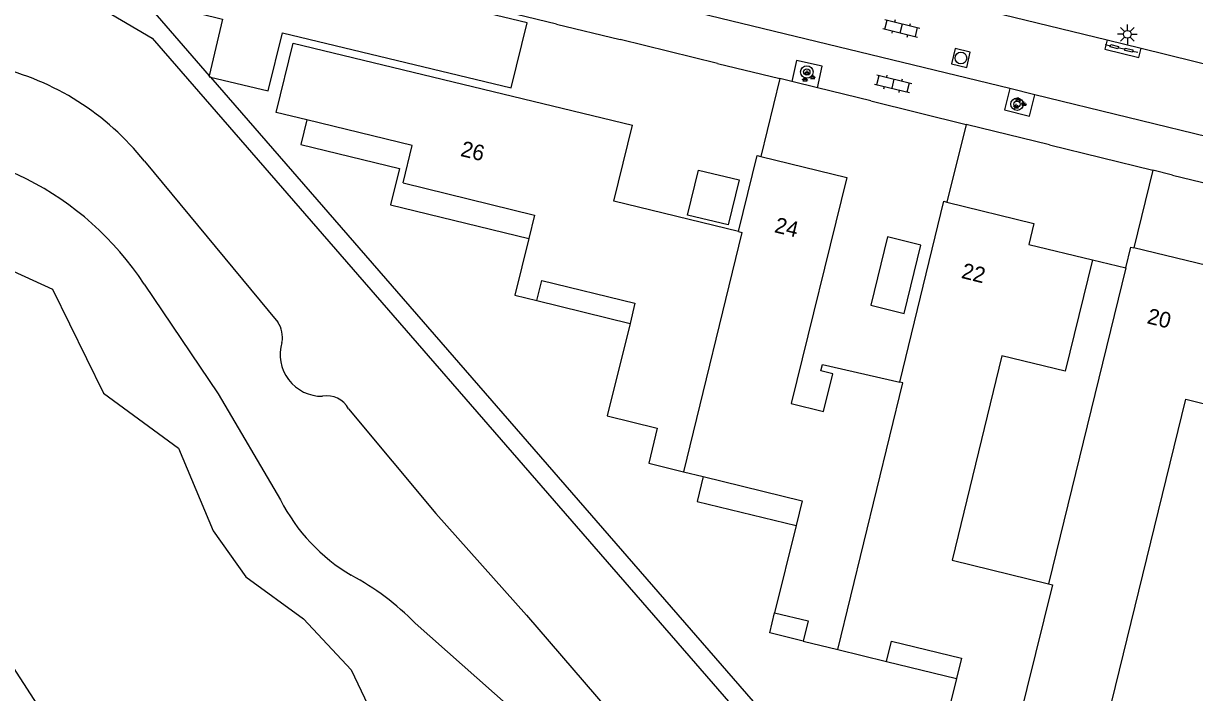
# Model space of a CAD drawing. Extents: x 128999 to 131010, y 395498 to 399007.
# Drawn here: x 129146.2 to 129221.1, y 397581.9 to 397624.8 of the extents above; entities that cross this region are included whole.
import ezdxf

# ---------------------------------------------------------------- set-up
doc = ezdxf.new("R2010")
doc.units = 0
for name, color, linetype in [('gg-afsc-hekwerk', 7, 'Continuous'), ('gg-afsc-muur', 7, 'Continuous'), ('gg-anno-huisnummerreeks BGT', 7, 'Continuous'), ('gg-bbg-gedigitaliseerde bebouwing', 7, 'Continuous'), ('gg-bbg-hoofdgebouw', 7, 'Continuous'), ('gg-bbg-luifel en loopbrug', 7, 'Continuous'), ('gg-bbg-pand onderbouw', 7, 'Continuous'), ('gg-bbg-tussenscheiding', 7, 'Continuous'), ('gg-knt-verharding', 7, 'Continuous'), ('gg-kntw-bovenkant insteek waterloop', 7, 'Continuous'), ('gg-kntw-waterlijn', 7, 'Continuous'), ('gt-grn-afwateringsgoot', 7, 'Continuous'), ('gt-grn-groengrens', 7, 'Continuous'), ('gt-symb-afwateringsgoot', 7, 'Continuous'), ('gt-symb-boom', 7, 'Continuous'), ('gt-symb-groenvak', 7, 'Continuous'), ('gt-symb-klinker verharding', 7, 'Continuous'), ('gt-symb-lichtmast', 7, 'Continuous'), ('gt-symb-rioolschacht', 7, 'Continuous')]:
    doc.layers.add(name, color=color, linetype=linetype)

# ---------------------------------------------------------------- blocks, each defined once
blk = doc.blocks.new('gt0-BOOM')
at = {"layer": 'gt-symb-boom'}
for radius in [0.4, 0.2]:
    blk.add_circle((0, 0), radius, dxfattribs=at)
blk = doc.blocks.new('gt0-GRVAK')
at = {"layer": 'gt-symb-groenvak'}
for p, q in [((-0.11, 0.189), (-0.228, 0.24)), ((-0.182, 0.153), (0.088, 0.153)), ((-0.091, 0.211), (-0.156, 0.322)), ((-0.047, 0.214), (-0.047, 0.393)), ((-0.004, 0.211), (0.061, 0.322)), ((0.015, 0.189), (0.133, 0.24)), ((0.262, -0.052), (0.197, 0.059)), ((0.305, -0.049), (0.305, 0.13)), ((0.349, -0.052), (0.414, 0.059)), ((-0.245, -0.228), (-0.363, -0.177)), ((-0.318, -0.264), (-0.047, -0.264)), ((-0.226, -0.206), (-0.291, -0.095)), ((-0.183, -0.203), (-0.183, -0.024)), ((-0.139, -0.206), (-0.074, -0.095)), ((-0.12, -0.228), (-0.002, -0.177)), ((0.243, -0.074), (0.125, -0.023)), ((0.17, -0.11), (0.441, -0.11)), ((0.368, -0.074), (0.486, -0.023))]:
    blk.add_line(p, q, dxfattribs=at)
blk = doc.blocks.new('gt0-RS')
at = {"layer": 'gt-symb-rioolschacht'}
blk.add_lwpolyline([(-0.5, -0.5), (0.5, -0.5), (0.5, 0.5), (-0.5, 0.5)], close=True, dxfattribs=at)
blk.add_circle((0, 0), 0.375, dxfattribs=at)
blk = doc.blocks.new('gt0-AFWGT_1')
at = {"layer": 'gt-symb-afwateringsgoot'}
for p, q in [((-1.076, 0), (-0.726, 0)), ((-0.225, 0), (0.225, 0)), ((0.725, 0), (1.075, 0))]:
    blk.add_line(p, q, dxfattribs=at)
for points in [[(-0.726, 0.075), (-0.225, 0.075), (-0.225, -0.075), (-0.726, -0.075)], [(0.225, 0.075), (0.725, 0.075), (0.725, -0.075), (0.225, -0.075)]]:
    blk.add_lwpolyline(points, close=True, dxfattribs=at)
blk = doc.blocks.new('gt0-LMAST')
at = {"layer": 'gt-symb-lichtmast'}
for p, q in [((-0.182, 0.173), (-0.447, 0.438)), ((-0.005, 0.246), (-0.005, 0.621)), ((0.172, 0.173), (0.437, 0.438)), ((-0.255, -0.004), (-0.63, -0.004)), ((-0.182, -0.181), (-0.447, -0.446)), ((-0.005, -0.254), (-0.005, -0.629)), ((0.437, -0.446), (0.172, -0.181)), ((0.245, -0.004), (0.62, -0.004))]:
    blk.add_line(p, q, dxfattribs=at)
blk.add_circle((-0.005, -0.004), 0.25, dxfattribs=at)
blk = doc.blocks.new('gt0-KL1')
at = {"layer": 'gt-symb-klinker verharding'}
for p, q in [((-1.15, 0.3), (1.15, 0.3)), ((-1, -0.3), (-1, 0.3)), ((-0.5, 0.3), (-0.5, 0.45)), ((0, -0.3), (0, 0.3)), ((0.5, 0.3), (0.5, 0.45)), ((1, -0.3), (1, 0.3)), ((-1.15, -0.3), (1.15, -0.3)), ((-0.5, -0.45), (-0.5, -0.3)), ((0.5, -0.45), (0.5, -0.3))]:
    blk.add_line(p, q, dxfattribs=at)

msp = doc.modelspace()

# ---------------------------------------------------------------- linework, layer by layer
at = {"layer": 'gg-afsc-hekwerk'}
for p, q in [((129180.331, 397624.706), (129155.428, 397630.8)), ((129190.621, 397622.19), (129184.392, 397623.738)), ((129158.12, 397621.416), (129158.197, 397621.327)), ((129194.605, 397621.237), (129193.387, 397616.246)), ((129195.38, 397621.039), (129194.605, 397621.237)), ((129197.007, 397620.644), (129195.38, 397621.039)), ((129200.434, 397619.8), (129197.007, 397620.644)), ((129206.52, 397618.297), (129205.294, 397613.332)), ((129211.864, 397616.998), (129206.52, 397618.297)), ((129218.457, 397615.378), (129217.245, 397610.411)), ((129219.727, 397615.063), (129218.457, 397615.378))]:
    msp.add_line(p, q, dxfattribs=at)
for points in [[(129155.428, 397630.8), (129154.228, 397625.895), (129158.12, 397621.416)], [(129158.197, 397621.327), (129230.297, 397538.337), (129233.139, 397549.157)]]:
    msp.add_lwpolyline(points, dxfattribs=at)
at = {"layer": 'gg-afsc-muur'}
msp.add_line((129214.596, 397609.633), (129216.732, 397609.116), dxfattribs=at)
at = {"layer": 'gg-bbg-gedigitaliseerde bebouwing'}
msp.add_line((129216.732, 397609.116), (129211.785, 397588.912), dxfattribs=at)
for points in [[(129214.596, 397609.633), (129212.852, 397602.509), (129208.799, 397603.501), (129205.628, 397590.419), (129211.785, 397588.912)], [(129221.726, 397577.724), (129215.33, 397579.29), (129220.574, 397600.712), (129224.862, 397599.662), (129226.604, 397606.777)]]:
    msp.add_lwpolyline(points, dxfattribs=at)
at = {"layer": 'gg-bbg-hoofdgebouw'}
for p, q in [((129188.453, 397596.081), (129189.708, 397595.773)), ((129195.643, 397592.628), (129194.277, 397587.059)), ((129196.109, 397585.245), (129198.314, 397584.704)), ((129198.314, 397584.704), (129201.433, 397583.939)), ((129205.904, 397582.842), (129204.153, 397575.704))]:
    msp.add_line(p, q, dxfattribs=at)
for points in [[(129164.358, 397618.597), (129162.405, 397619.073), (129163.481, 397623.491), (129185.191, 397618.25)], [(129170.522, 397614.56), (129171.105, 397616.954), (129164.358, 397618.597)], [(129191.959, 397611.446), (129184.001, 397613.394), (129185.191, 397618.25)], [(129191.959, 397611.446), (129193.148, 397616.304), (129193.387, 397616.246)], [(129193.387, 397616.246), (129198.891, 397614.903), (129195.33, 397600.446), (129197.407, 397599.935), (129198.002, 397602.352), (129197.232, 397602.542), (129197.328, 397602.932), (129202.279, 397601.807)], [(129170.522, 397614.56), (129178.922, 397612.5), (129178.552, 397610.993)], [(129202.279, 397601.807), (129205.101, 397613.38), (129205.294, 397613.332)], [(129205.294, 397613.332), (129210.849, 397611.961), (129210.524, 397610.62), (129214.596, 397609.633)], [(129178.552, 397610.993), (129177.664, 397607.371), (129179.077, 397607.025)], [(129216.732, 397609.116), (129217.059, 397610.456), (129217.245, 397610.411)], [(129226.604, 397606.777), (129222.316, 397607.827), (129222.627, 397609.098), (129217.245, 397610.411)], [(129179.077, 397607.025), (129179.393, 397608.313), (129185.341, 397606.854), (129185.026, 397605.57)], [(129185.026, 397605.57), (129183.574, 397599.648), (129186.773, 397598.863), (129186.225, 397596.628), (129188.453, 397596.081)], [(129189.708, 397595.773), (129196.034, 397594.222), (129195.643, 397592.628)], [(129194.277, 397587.059), (129196.424, 397586.532), (129196.109, 397585.245)], [(129201.433, 397583.939), (129201.751, 397585.235), (129206.222, 397584.138), (129205.904, 397582.842)]]:
    msp.add_lwpolyline(points, dxfattribs=at)
at = {"layer": 'gg-bbg-luifel en loopbrug'}
for p, q in [((129179.077, 397607.025), (129185.026, 397605.57)), ((129201.433, 397583.939), (129205.904, 397582.842))]:
    msp.add_line(p, q, dxfattribs=at)
for points in [[(129164.358, 397618.597), (129163.971, 397617.014), (129170.285, 397615.47), (129169.718, 397613.153), (129178.552, 397610.993)], [(129189.404, 397615.383), (129192.014, 397614.745), (129191.31, 397611.866), (129188.7, 397612.504), (129189.404, 397615.383)], [(129203.63, 397610.576), (129201.493, 397611.099), (129200.424, 397606.727), (129202.561, 397606.205), (129203.63, 397610.576)], [(129189.708, 397595.773), (129189.317, 397594.176), (129195.643, 397592.628)], [(129196.109, 397585.245), (129193.961, 397585.772), (129194.277, 397587.059)]]:
    msp.add_lwpolyline(points, dxfattribs=at)
at = {"layer": 'gg-bbg-pand onderbouw'}
for points in [[(129158.197, 397621.327), (129161.88, 397620.452), (129162.803, 397624.152), (129177.436, 397620.634), (129178.45, 397624.796), (129155.467, 397630.324), (129154.466, 397626.137), (129158.962, 397625.037), (129158.12, 397621.416)], [(129158.12, 397621.416), (129158.104, 397621.349), (129158.197, 397621.327)]]:
    msp.add_lwpolyline(points, dxfattribs=at)
at = {"layer": 'gg-bbg-tussenscheiding'}
for points in [[(129191.959, 397611.446), (129192.18, 397611.392), (129188.453, 397596.081)], [(129198.314, 397584.704), (129202.473, 397601.763), (129202.279, 397601.807)], [(129211.785, 397588.912), (129212.056, 397588.846), (129208.198, 397573.34)]]:
    msp.add_lwpolyline(points, dxfattribs=at)
at = {"layer": 'gg-knt-verharding'}
for p, q in [((129209.311, 397620.596), (129121.489, 397641.943)), ((129189.583, 397630.056), (129215.534, 397623.712)), ((129180.331, 397624.706), (129184.392, 397623.738)), ((129215.534, 397623.712), (129217.715, 397623.178)), ((129217.715, 397623.178), (129245.072, 397616.472)), ((129190.621, 397622.19), (129194.605, 397621.237)), ((129210.906, 397620.196), (129209.311, 397620.596)), ((129200.434, 397619.8), (129206.52, 397618.297)), ((129235.175, 397614.257), (129210.906, 397620.196)), ((129211.864, 397616.998), (129218.457, 397615.378)), ((129219.727, 397615.063), (129227.103, 397613.272))]:
    msp.add_line(p, q, dxfattribs=at)
for points in [[(129197.007, 397620.644), (129197.317, 397622.029), (129195.68, 397622.382), (129195.38, 397621.039)], [(129209.311, 397620.596), (129208.977, 397619.235), (129210.579, 397618.839), (129210.906, 397620.196)]]:
    msp.add_lwpolyline(points, dxfattribs=at)
at = {"layer": 'gg-kntw-bovenkant insteek waterloop'}
for points in [[(129125.942, 397632.776), (129149.201, 397626.927), (129154.463, 397623.822), (129266.473, 397494.85), (129269.009, 397490.892)], [(129120.095, 397618.25), (129124.554, 397615.392), (129130.073, 397613.487), (129134.227, 397614.103), (129148.09, 397607.763), (129151.351, 397601.105), (129156.141, 397597.595), (129158.374, 397592.287), (129160.461, 397589.348), (129164.139, 397586.664), (129167.193, 397583.41), (129169.356, 397578.882), (129175.294, 397575.263), (129184.521, 397563.958), (129188.146, 397557.593), (129199.333, 397543.091), (129203.336, 397543.656), (129208.979, 397535.463), (129208.944, 397532.636), (129211.014, 397530.229), (129215.219, 397529.845), (129218.765, 397526.455), (129220.194, 397520.944)]]:
    msp.add_lwpolyline(points, dxfattribs=at)
at = {"layer": 'gg-kntw-waterlijn'}
for p, q in [((129153.968, 397615.942), (129162.508, 397605.654)), ((129171.289, 397586.378), (129177.293, 397581.049))]:
    msp.add_line(p, q, dxfattribs=at)
for points in [[(129153.955, 397608.087), (129158.695, 397601.058), (129162.679, 397594.272)], [(129167.029, 397600.112), (129172.603, 397593.411), (129178.403, 397586.893), (129188.011, 397575.727), (129196.14, 397565.996), (129202.179, 397559.062), (129208.256, 397552.619), (129214.526, 397545.459), (129232.064, 397524.522), (129240.903, 397514.278)]]:
    msp.add_lwpolyline(points, dxfattribs=at)
for centre, radius, start, end in [((129140.612, 397605.397), 17.017, 38.29207, 76.99931), ((129137.673, 397597.429), 19.46, 33.20807, 93.19828), ((129161.007, 397604.674), 1.792, 349.60214, 33.13609), ((129165.322, 397603.575), 2.668, 163.08167, 270.93446), ((129165.655, 397599.375), 1.559, 28.20129, 100.69829), ((129173.244, 397599.657), 11.858, 207.00568, 239.37813), ((129159.319, 397574.722), 16.708, 44.23769, 61.83872)]:
    msp.add_arc(centre, radius, start, end, dxfattribs=at)
at = {"layer": 'gt-grn-afwateringsgoot'}
msp.add_lwpolyline([(129215.534, 397623.712), (129215.391, 397623.124), (129217.572, 397622.574), (129217.715, 397623.178)], dxfattribs=at)
at = {"layer": 'gt-grn-groengrens'}
msp.add_lwpolyline([(129159.346, 397561.62), (129156.196, 397567.133), (129136.08, 397598.28), (129103.636, 397619.693), (129088.062, 397649.542), (129073.021, 397652.832)], dxfattribs=at)

# ---------------------------------------------------------------- block references
at = {"layer": 'gt-symb-afwateringsgoot', "xscale": 0.9998945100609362, "yscale": 0.9998945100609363, "rotation": -13.350026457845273}
msp.add_blockref('gt0-AFWGT_1', (129216.465, 397623.165), dxfattribs=at)
at = {"layer": 'gt-symb-boom'}
for p in [(129196.332, 397621.658), (129209.781, 397619.597)]:
    msp.add_blockref('gt0-BOOM', p, dxfattribs=at)
at = {"layer": 'gt-symb-groenvak'}
for p in [(129196.405, 397621.35), (129209.915, 397619.637)]:
    msp.add_blockref('gt0-GRVAK', p, dxfattribs=at)
at = {"layer": 'gt-symb-klinker verharding', "rotation": -13.716469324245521}
for p in [(129202.374, 397624.449), (129201.855, 397620.906)]:
    msp.add_blockref('gt0-KL1', p, dxfattribs=at)
at = {"layer": 'gt-symb-lichtmast'}
msp.add_blockref('gt0-LMAST', (129216.839, 397624.07), dxfattribs=at)
at = {"layer": 'gt-symb-rioolschacht', "rotation": 166.70041567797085}
msp.add_blockref('gt0-RS', (129206.189, 397622.551), dxfattribs=at)

# ---------------------------------------------------------------- texts
at = {"layer": 'gg-anno-huisnummerreeks BGT'}
for s, rotation, p in [('26', 346.4, (129174.135, 397616.291)), ('24', 346.3, (129194.208, 397611.413)), ('22', 346.1, (129206.16, 397608.485)), ('20', 346.3, (129218.033, 397605.586))]:
    msp.add_text(s, height=1, rotation=rotation, dxfattribs=at).set_placement(p)

doc.saveas('drawing.dxf')
